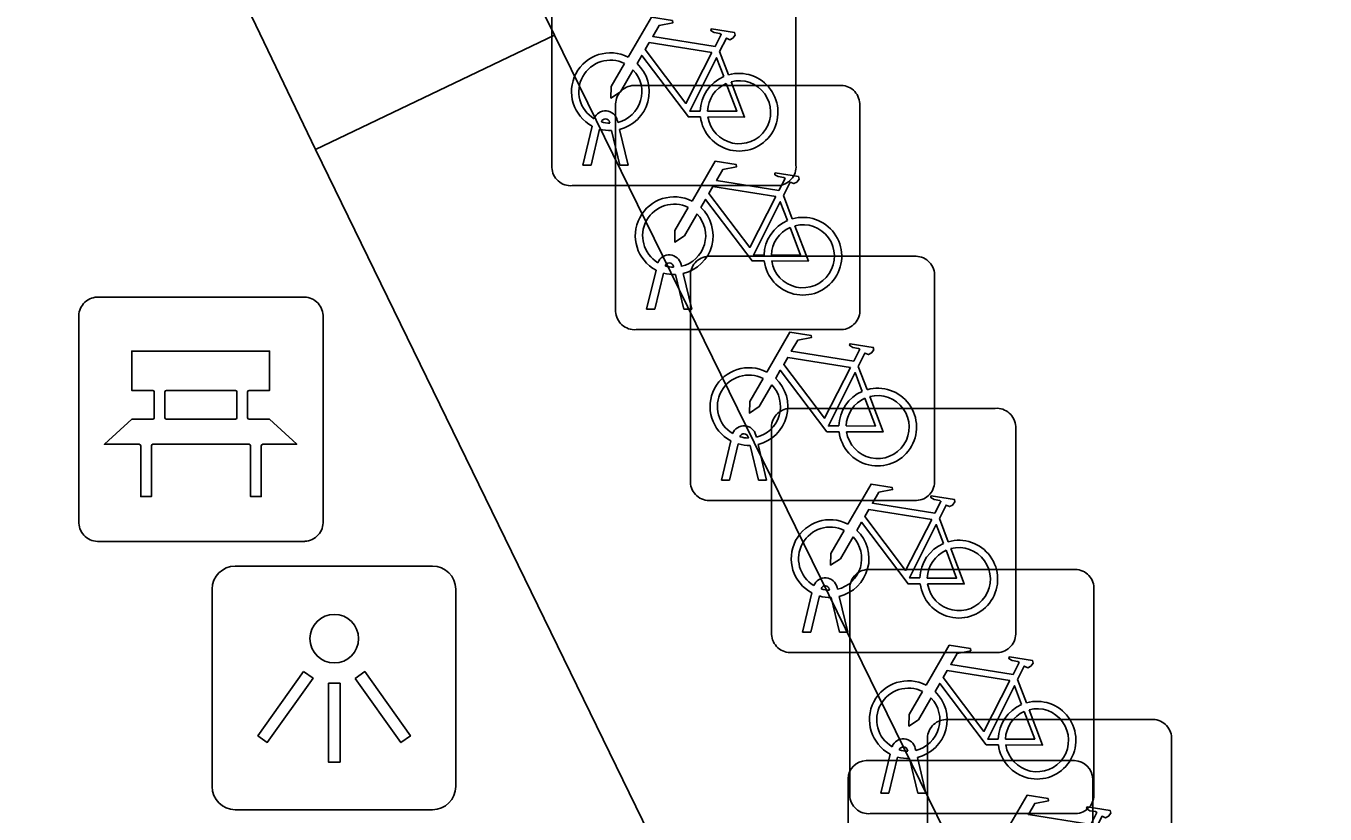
# Model space of a CAD drawing. Extents: x 160457 to 162082, y 388340 to 389736.
# Drawn here: x 161014.97 to 161020.29, y 388888.53 to 388891.75 of the extents above; entities that cross this region are included whole.
import ezdxf

# ---------------------------------------------------------------- set-up
doc = ezdxf.new("R2010")
doc.units = 0
for name, color, linetype in [('IMGEO_Bank', 7, 'Continuous'), ('IMGEO_Fietsenrek', 7, 'Continuous'), ('IMGEO_Kolk', 7, 'Continuous'), ('IMGEO_Lichtpunt', 7, 'Continuous'), ('IMGEO_Voetpad_open', 7, 'Continuous')]:
    doc.layers.add(name, color=color, linetype=linetype)

msp = doc.modelspace()

# ---------------------------------------------------------------- linework, layer by layer
at = {"layer": 'IMGEO_Bank'}
for p, q in [((161015.2609, 388890.6415), (161016.1018, 388890.6415)), ((161016.1018, 388890.6415), (161015.2609, 388890.6415)), ((161015.1865, 388889.7169), (161015.1865, 388890.5578)), ((161015.1865, 388890.5578), (161015.1865, 388889.7169)), ((161016.1855, 388890.5671), (161016.1855, 388889.7262)), ((161016.1855, 388889.7262), (161016.1855, 388890.5671)), ((161015.4951, 388890.1484), (161015.4951, 388890.2536)), ((161015.5387, 388890.2536), (161015.5387, 388890.1484)), ((161015.827, 388890.26), (161015.545, 388890.26)), ((161015.8333, 388890.1484), (161015.8333, 388890.2536)), ((161015.8769, 388890.2536), (161015.8769, 388890.1484)), ((161015.545, 388890.142), (161015.827, 388890.142)), ((161015.8828, 388890.0397), (161015.4897, 388890.0397)), ((161016.1111, 388889.6425), (161015.2702, 388889.6425)), ((161015.2702, 388889.6425), (161016.1111, 388889.6425))]:
    msp.add_line(p, q, dxfattribs=at)
for points in [[(161015.4887, 388890.26), (161015.4026, 388890.26), (161015.4026, 388890.421), (161015.9665, 388890.421), (161015.9665, 388890.26), (161015.8833, 388890.26)], [(161015.4334, 388890.0397), (161015.291, 388890.0397), (161015.4026, 388890.142), (161015.4887, 388890.142)], [(161015.8833, 388890.142), (161015.9665, 388890.142), (161016.0781, 388890.0397), (161015.9391, 388890.0397)], [(161015.4834, 388890.0333), (161015.4834, 388889.8258), (161015.4398, 388889.8258), (161015.4398, 388890.0333)], [(161015.9327, 388890.0333), (161015.9327, 388889.8258), (161015.8891, 388889.8258), (161015.8891, 388890.0333)]]:
    msp.add_lwpolyline(points, dxfattribs=at)
for centre, radius, start, end in [((161015.2642, 388890.5636), 0.0779, 92.4484, 184.2845), ((161015.2642, 388890.5636), 0.0779, 92.4484, 184.2845), ((161016.1076, 388890.5638), 0.0779, 2.4484, 94.2845), ((161016.1076, 388890.5638), 0.0779, 2.4484, 94.2845), ((161015.4884, 388890.2533), 0.00671, 2.8957, 87.1043), ((161015.5454, 388890.2533), 0.00671, 92.8957, 177.1043), ((161015.8266, 388890.2533), 0.00671, 2.8957, 87.1043), ((161015.8836, 388890.2533), 0.00671, 92.8957, 177.1043), ((161015.4884, 388890.1487), 0.00671, 272.8957, 357.1043), ((161015.5454, 388890.1487), 0.00671, 182.8957, 267.1043), ((161015.8266, 388890.1487), 0.00671, 272.8957, 357.1043), ((161015.8836, 388890.1487), 0.00671, 182.8957, 267.1043), ((161015.4331, 388890.033), 0.00671, 2.8957, 87.1043), ((161015.4901, 388890.033), 0.00671, 92.8957, 177.1043), ((161015.8824, 388890.033), 0.00671, 2.8957, 87.1043), ((161015.9394, 388890.033), 0.00671, 92.8957, 177.1043), ((161015.2644, 388889.7202), 0.0779, 182.4484, 274.2845), ((161015.2644, 388889.7202), 0.0779, 182.4484, 274.2845), ((161016.1078, 388889.7204), 0.0779, 272.4484, 4.2845), ((161016.1078, 388889.7204), 0.0779, 272.4484, 4.2845)]:
    msp.add_arc(centre, radius, start, end, dxfattribs=at)
at = {"layer": 'IMGEO_Fietsenrek'}
for p, q in [((161018.1205, 388892.0221), (161018.1205, 388891.1812)), ((161018.1205, 388891.1812), (161018.1205, 388892.0221)), ((161017.1215, 388891.1719), (161017.1215, 388892.0128)), ((161017.1215, 388892.0128), (161017.1215, 388891.1719)), ((161017.8082, 388891.6462), (161017.8445, 388891.551)), ((161017.4569, 388891.5075), (161018.2978, 388891.5075)), ((161018.2978, 388891.5075), (161017.4569, 388891.5075)), ((161018.3815, 388891.4331), (161018.3815, 388890.5922)), ((161018.3815, 388890.5922), (161018.3815, 388891.4331)), ((161017.3825, 388890.5829), (161017.3825, 388891.4238)), ((161017.3825, 388891.4238), (161017.3825, 388890.5829)), ((161017.2485, 388891.1813), (161017.2868, 388891.3413)), ((161017.3172, 388891.3291), (161017.2819, 388891.1813)), ((161017.3589, 388891.3529), (161017.3579, 388891.3572)), ((161017.3896, 388891.3644), (161017.3914, 388891.3565)), ((161017.3984, 388891.3273), (161017.4334, 388891.1813)), ((161017.4, 388891.1813), (161017.3661, 388891.323)), ((161017.2819, 388891.1813), (161017.2485, 388891.1813)), ((161017.4334, 388891.1813), (161017.4, 388891.1813)), ((161018.0461, 388891.0975), (161017.2052, 388891.0975)), ((161017.2052, 388891.0975), (161018.0461, 388891.0975)), ((161018.0692, 388891.0572), (161018.1055, 388890.962)), ((161017.7629, 388890.8085), (161018.6038, 388890.8085)), ((161018.6038, 388890.8085), (161017.7629, 388890.8085)), ((161017.5095, 388890.5923), (161017.5478, 388890.7523)), ((161017.6199, 388890.7639), (161017.6189, 388890.7682)), ((161017.6506, 388890.7754), (161017.6524, 388890.7675)), ((161017.5782, 388890.7401), (161017.5429, 388890.5923)), ((161017.661, 388890.5923), (161017.6271, 388890.734)), ((161017.6594, 388890.7383), (161017.6944, 388890.5923)), ((161017.6885, 388889.8839), (161017.6885, 388890.7248)), ((161017.6885, 388890.7248), (161017.6885, 388889.8839)), ((161018.6875, 388890.7341), (161018.6875, 388889.8932)), ((161018.6875, 388889.8932), (161018.6875, 388890.7341)), ((161017.5429, 388890.5923), (161017.5095, 388890.5923)), ((161017.6944, 388890.5923), (161017.661, 388890.5923)), ((161018.3071, 388890.5085), (161017.4662, 388890.5085)), ((161017.4662, 388890.5085), (161018.3071, 388890.5085)), ((161018.3752, 388890.3582), (161018.4115, 388890.263)), ((161018.0949, 388890.1865), (161018.9358, 388890.1865)), ((161018.9358, 388890.1865), (161018.0949, 388890.1865)), ((161019.0195, 388890.1121), (161019.0195, 388889.2712)), ((161019.0195, 388889.2712), (161019.0195, 388890.1121)), ((161017.8155, 388889.8933), (161017.8538, 388890.0533)), ((161017.9259, 388890.0649), (161017.9249, 388890.0692)), ((161017.9566, 388890.0764), (161017.9584, 388890.0685)), ((161018.0205, 388889.2619), (161018.0205, 388890.1028)), ((161018.0205, 388890.1028), (161018.0205, 388889.2619)), ((161017.8842, 388890.0411), (161017.8489, 388889.8933)), ((161017.967, 388889.8933), (161017.9331, 388890.035)), ((161017.9654, 388890.0393), (161018.0004, 388889.8933)), ((161017.8489, 388889.8933), (161017.8155, 388889.8933)), ((161018.0004, 388889.8933), (161017.967, 388889.8933)), ((161018.6131, 388889.8095), (161017.7722, 388889.8095)), ((161017.7722, 388889.8095), (161018.6131, 388889.8095)), ((161018.7072, 388889.7362), (161018.7435, 388889.641)), ((161018.4149, 388889.5275), (161019.2558, 388889.5275)), ((161019.2558, 388889.5275), (161018.4149, 388889.5275)), ((161018.1475, 388889.2713), (161018.1858, 388889.4313)), ((161018.2162, 388889.4191), (161018.1809, 388889.2713)), ((161018.2579, 388889.4429), (161018.2569, 388889.4472)), ((161018.299, 388889.2713), (161018.2651, 388889.413)), ((161018.2886, 388889.4544), (161018.2904, 388889.4465)), ((161018.2974, 388889.4173), (161018.3324, 388889.2713)), ((161018.3405, 388888.6029), (161018.3405, 388889.4438)), ((161018.3405, 388889.4438), (161018.3405, 388888.6029)), ((161019.3395, 388889.4531), (161019.3395, 388888.6122)), ((161019.3395, 388888.6122), (161019.3395, 388889.4531)), ((161018.1809, 388889.2713), (161018.1475, 388889.2713)), ((161018.3324, 388889.2713), (161018.299, 388889.2713)), ((161018.9451, 388889.1875), (161018.1042, 388889.1875)), ((161018.1042, 388889.1875), (161018.9451, 388889.1875)), ((161019.0272, 388889.0772), (161019.0635, 388888.982)), ((161018.7329, 388888.9135), (161019.5738, 388888.9135)), ((161019.5738, 388888.9135), (161018.7329, 388888.9135)), ((161018.6585, 388887.9889), (161018.6585, 388888.8298)), ((161018.6585, 388888.8298), (161018.6585, 388887.9889)), ((161019.6575, 388888.8391), (161019.6575, 388887.9982)), ((161019.6575, 388887.9982), (161019.6575, 388888.8391)), ((161018.5779, 388888.7839), (161018.5769, 388888.7882)), ((161018.6086, 388888.7954), (161018.6104, 388888.7875)), ((161018.4675, 388888.6123), (161018.5058, 388888.7723)), ((161018.5362, 388888.7601), (161018.5009, 388888.6123)), ((161018.619, 388888.6123), (161018.5851, 388888.754)), ((161018.6174, 388888.7583), (161018.6524, 388888.6123)), ((161018.5009, 388888.6123), (161018.4675, 388888.6123)), ((161018.6524, 388888.6123), (161018.619, 388888.6123)), ((161019.2651, 388888.5285), (161018.4242, 388888.5285)), ((161018.4242, 388888.5285), (161019.2651, 388888.5285))]:
    msp.add_line(p, q, dxfattribs=at)
for points in [[(161017.4341, 388891.6232), (161017.5288, 388891.7867), (161017.615, 388891.7729), (161017.6167, 388891.7642), (161017.5606, 388891.7533), (161017.5344, 388891.708), (161017.7896, 388891.6672)], [(161017.7896, 388891.6672), (161017.8146, 388891.716), (161017.8095, 388891.72), (161017.7863, 388891.7237), (161017.7736, 388891.7312), (161017.7726, 388891.7343), (161017.7748, 388891.7389), (161017.8696, 388891.7238), (161017.8719, 388891.7135), (161017.8625, 388891.7011), (161017.8501, 388891.6947), (161017.8356, 388891.7009), (161017.8082, 388891.6462)], [(161017.7767, 388891.642), (161017.5199, 388891.683), (161017.5032, 388891.6542), (161017.6702, 388891.4339), (161017.7767, 388891.642)], [(161017.4548, 388891.5707), (161017.4032, 388891.4815), (161017.3633, 388891.4555), (161017.3645, 388891.503), (161017.419, 388891.5972)], [(161017.7298, 388891.3785), (161017.6801, 388891.3786), (161017.4894, 388891.6303), (161017.4704, 388891.5975)], [(161017.8247, 388891.544), (161017.7954, 388891.6208), (161017.686, 388891.4027), (161017.7287, 388891.4026)], [(161017.7587, 388891.4025), (161017.8786, 388891.4023), (161017.8354, 388891.5159)], [(161017.8552, 388891.5228), (161017.9102, 388891.3782), (161017.7601, 388891.3785)], [(161017.6951, 388891.0342), (161017.7898, 388891.1977), (161017.876, 388891.1839), (161017.8777, 388891.1752), (161017.8216, 388891.1643), (161017.7954, 388891.119), (161018.0506, 388891.0782)], [(161018.0506, 388891.0782), (161018.0756, 388891.127), (161018.0705, 388891.131), (161018.0473, 388891.1347), (161018.0346, 388891.1422), (161018.0336, 388891.1453), (161018.0358, 388891.1499), (161018.1306, 388891.1348), (161018.1329, 388891.1245), (161018.1235, 388891.1121), (161018.1111, 388891.1057), (161018.0966, 388891.1119), (161018.0692, 388891.0572)], [(161018.0377, 388891.053), (161017.7809, 388891.094), (161017.7642, 388891.0652), (161017.9312, 388890.8449), (161018.0377, 388891.053)], [(161017.7158, 388890.9817), (161017.6642, 388890.8925), (161017.6243, 388890.8665), (161017.6255, 388890.914), (161017.68, 388891.0082)], [(161017.9908, 388890.7895), (161017.9411, 388890.7896), (161017.7504, 388891.0413), (161017.7314, 388891.0085)], [(161018.0857, 388890.955), (161018.0564, 388891.0318), (161017.947, 388890.8137), (161017.9897, 388890.8136)], [(161018.0197, 388890.8135), (161018.1396, 388890.8133), (161018.0964, 388890.9269)], [(161018.1162, 388890.9338), (161018.1712, 388890.7892), (161018.0211, 388890.7895)], [(161018.0011, 388890.3352), (161018.0958, 388890.4987), (161018.182, 388890.4849), (161018.1837, 388890.4762), (161018.1276, 388890.4653), (161018.1014, 388890.42), (161018.3566, 388890.3792)], [(161018.3566, 388890.3792), (161018.3816, 388890.428), (161018.3765, 388890.432), (161018.3533, 388890.4357), (161018.3406, 388890.4432), (161018.3396, 388890.4463), (161018.3418, 388890.4509), (161018.4366, 388890.4358), (161018.4389, 388890.4255), (161018.4295, 388890.4131), (161018.4171, 388890.4067), (161018.4026, 388890.4129), (161018.3752, 388890.3582)], [(161018.3437, 388890.354), (161018.0869, 388890.395), (161018.0702, 388890.3662), (161018.2372, 388890.1459), (161018.3437, 388890.354)], [(161018.2968, 388890.0905), (161018.2471, 388890.0906), (161018.0564, 388890.3423), (161018.0374, 388890.3095)], [(161018.3917, 388890.256), (161018.3624, 388890.3328), (161018.253, 388890.1147), (161018.2957, 388890.1146)], [(161018.0218, 388890.2827), (161017.9702, 388890.1935), (161017.9303, 388890.1675), (161017.9315, 388890.215), (161017.986, 388890.3092)], [(161018.3257, 388890.1145), (161018.4456, 388890.1143), (161018.4024, 388890.2279)], [(161018.4222, 388890.2348), (161018.4772, 388890.0902), (161018.3271, 388890.0905)], [(161018.3331, 388889.7132), (161018.4278, 388889.8767), (161018.514, 388889.8629), (161018.5157, 388889.8542), (161018.4596, 388889.8433), (161018.4334, 388889.798), (161018.6886, 388889.7572)], [(161018.6886, 388889.7572), (161018.7136, 388889.806), (161018.7085, 388889.81), (161018.6853, 388889.8137), (161018.6726, 388889.8212), (161018.6716, 388889.8243), (161018.6738, 388889.8289), (161018.7686, 388889.8138), (161018.7709, 388889.8035), (161018.7615, 388889.7911), (161018.7491, 388889.7847), (161018.7346, 388889.7909), (161018.7072, 388889.7362)], [(161018.6757, 388889.732), (161018.4189, 388889.773), (161018.4022, 388889.7442), (161018.5692, 388889.5239), (161018.6757, 388889.732)], [(161018.3538, 388889.6607), (161018.3022, 388889.5715), (161018.2623, 388889.5455), (161018.2635, 388889.593), (161018.318, 388889.6872)], [(161018.6288, 388889.4685), (161018.5791, 388889.4686), (161018.3884, 388889.7203), (161018.3694, 388889.6875)], [(161018.7237, 388889.634), (161018.6944, 388889.7108), (161018.585, 388889.4927), (161018.6277, 388889.4926)], [(161018.6577, 388889.4925), (161018.7776, 388889.4923), (161018.7344, 388889.6059)], [(161018.7542, 388889.6128), (161018.8092, 388889.4682), (161018.6591, 388889.4685)], [(161018.6531, 388889.0542), (161018.7478, 388889.2177), (161018.834, 388889.2039), (161018.8357, 388889.1952), (161018.7796, 388889.1843), (161018.7534, 388889.139), (161019.0086, 388889.0982)], [(161019.0086, 388889.0982), (161019.0336, 388889.147), (161019.0285, 388889.151), (161019.0053, 388889.1547), (161018.9926, 388889.1622), (161018.9916, 388889.1653), (161018.9938, 388889.1699), (161019.0886, 388889.1548), (161019.0909, 388889.1445), (161019.0815, 388889.1321), (161019.0691, 388889.1257), (161019.0546, 388889.1319), (161019.0272, 388889.0772)], [(161018.9957, 388889.073), (161018.7389, 388889.114), (161018.7222, 388889.0852), (161018.8892, 388888.8649), (161018.9957, 388889.073)], [(161018.9488, 388888.8095), (161018.8991, 388888.8096), (161018.7084, 388889.0613), (161018.6894, 388889.0285)], [(161019.0437, 388888.975), (161019.0144, 388889.0518), (161018.905, 388888.8337), (161018.9477, 388888.8336)], [(161018.6738, 388889.0017), (161018.6222, 388888.9125), (161018.5823, 388888.8865), (161018.5835, 388888.934), (161018.638, 388889.0282)], [(161018.9777, 388888.8335), (161019.0976, 388888.8333), (161019.0544, 388888.9469)], [(161019.0742, 388888.9538), (161019.1292, 388888.8092), (161018.9791, 388888.8095)], [(161018.9711, 388888.4402), (161019.0658, 388888.6037), (161019.152, 388888.5899), (161019.1537, 388888.5812), (161019.0976, 388888.5703), (161019.0714, 388888.525), (161019.3266, 388888.4842)], [(161019.3266, 388888.4842), (161019.3516, 388888.533), (161019.3465, 388888.537), (161019.3233, 388888.5407), (161019.3106, 388888.5482), (161019.3096, 388888.5513), (161019.3118, 388888.5559), (161019.4066, 388888.5408), (161019.4089, 388888.5305), (161019.3995, 388888.5181), (161019.3871, 388888.5117), (161019.3726, 388888.5179), (161019.3452, 388888.4632)]]:
    msp.add_lwpolyline(points, dxfattribs=at)
for centre, radius, start, end in [((161017.3611, 388891.4819), 0.159, 62.6766, 242.1369), ((161017.3611, 388891.4819), 0.129, 63.3192, 238.903), ((161017.3611, 388891.4819), 0.159, 283.5766, 46.6042), ((161017.3611, 388891.4819), 0.129, 283.6043, 43.4302), ((161017.8877, 388891.3979), 0.159, 113.3408, 178.3217), ((161017.8877, 388891.3979), 0.159, 187.0065, 105.7708), ((161017.4602, 388891.4296), 0.0779, 92.4484, 184.2845), ((161017.4602, 388891.4296), 0.0779, 92.4484, 184.2845), ((161017.8877, 388891.3979), 0.129, 113.923, 177.9556), ((161017.8877, 388891.3979), 0.129, 188.6715, 104.5883), ((161018.3036, 388891.4298), 0.0779, 2.4484, 94.2845), ((161018.3036, 388891.4298), 0.0779, 2.4484, 94.2845), ((161017.3409, 388891.3533), 0.0499, 12.8025, 158.6934), ((161017.3611, 388891.4819), 0.159, 253.9967, 271.7867), ((161017.3409, 388891.3533), 0.0174, 12.8025, 163.4502), ((161017.3611, 388891.4819), 0.129, 253.415, 269.0204), ((161017.1994, 388891.1752), 0.0779, 182.4484, 274.2845), ((161017.1994, 388891.1752), 0.0779, 182.4484, 274.2845), ((161018.0428, 388891.1754), 0.0779, 272.4484, 4.2845), ((161018.0428, 388891.1754), 0.0779, 272.4484, 4.2845), ((161017.6221, 388890.8929), 0.159, 62.6766, 242.1369), ((161017.6221, 388890.8929), 0.129, 63.3192, 238.903), ((161017.6221, 388890.8929), 0.159, 283.5766, 46.6042), ((161017.6221, 388890.8929), 0.129, 283.6043, 43.4302), ((161018.1487, 388890.8089), 0.159, 113.3408, 178.3217), ((161018.1487, 388890.8089), 0.159, 187.0065, 105.7708), ((161018.1487, 388890.8089), 0.129, 113.923, 177.9556), ((161018.1487, 388890.8089), 0.129, 188.6715, 104.5883), ((161017.6019, 388890.7643), 0.0499, 12.8025, 158.6934), ((161017.7662, 388890.7306), 0.0779, 92.4484, 184.2845), ((161017.7662, 388890.7306), 0.0779, 92.4484, 184.2845), ((161018.6096, 388890.7308), 0.0779, 2.4484, 94.2845), ((161018.6096, 388890.7308), 0.0779, 2.4484, 94.2845), ((161017.6019, 388890.7643), 0.0174, 12.8025, 163.4502), ((161017.6221, 388890.8929), 0.129, 253.415, 269.0204), ((161017.6221, 388890.8929), 0.159, 253.9967, 271.7867), ((161017.4604, 388890.5862), 0.0779, 182.4484, 274.2845), ((161017.4604, 388890.5862), 0.0779, 182.4484, 274.2845), ((161018.3038, 388890.5864), 0.0779, 272.4484, 4.2845), ((161018.3038, 388890.5864), 0.0779, 272.4484, 4.2845), ((161017.9281, 388890.1939), 0.159, 62.6766, 242.1369), ((161017.9281, 388890.1939), 0.129, 63.3192, 238.903), ((161017.9281, 388890.1939), 0.129, 283.6043, 43.4302), ((161017.9281, 388890.1939), 0.159, 283.5766, 46.6042), ((161018.4547, 388890.1099), 0.159, 187.0065, 105.7708), ((161018.4547, 388890.1099), 0.159, 113.3408, 178.3217), ((161018.4547, 388890.1099), 0.129, 113.923, 177.9556), ((161018.4547, 388890.1099), 0.129, 188.6715, 104.5883), ((161018.0982, 388890.1086), 0.0779, 92.4484, 184.2845), ((161018.0982, 388890.1086), 0.0779, 92.4484, 184.2845), ((161018.9416, 388890.1088), 0.0779, 2.4484, 94.2845), ((161018.9416, 388890.1088), 0.0779, 2.4484, 94.2845), ((161017.9079, 388890.0653), 0.0499, 12.8025, 158.6934), ((161017.9079, 388890.0653), 0.0174, 12.8025, 163.4502), ((161017.9281, 388890.1939), 0.129, 253.415, 269.0204), ((161017.9281, 388890.1939), 0.159, 253.9967, 271.7867), ((161018.6098, 388889.8874), 0.0779, 272.4484, 4.2845), ((161018.6098, 388889.8874), 0.0779, 272.4484, 4.2845), ((161017.7664, 388889.8872), 0.0779, 182.4484, 274.2845), ((161017.7664, 388889.8872), 0.0779, 182.4484, 274.2845), ((161018.2601, 388889.5719), 0.159, 62.6766, 242.1369), ((161018.2601, 388889.5719), 0.129, 63.3192, 238.903), ((161018.2601, 388889.5719), 0.159, 283.5766, 46.6042), ((161018.2601, 388889.5719), 0.129, 283.6043, 43.4302), ((161018.7867, 388889.4879), 0.159, 113.3408, 178.3217), ((161018.7867, 388889.4879), 0.159, 187.0065, 105.7708), ((161018.7867, 388889.4879), 0.129, 113.923, 177.9556), ((161018.7867, 388889.4879), 0.129, 188.6715, 104.5883), ((161018.4182, 388889.4496), 0.0779, 92.4484, 184.2845), ((161018.4182, 388889.4496), 0.0779, 92.4484, 184.2845), ((161019.2616, 388889.4498), 0.0779, 2.4484, 94.2845), ((161019.2616, 388889.4498), 0.0779, 2.4484, 94.2845), ((161018.2399, 388889.4433), 0.0499, 12.8025, 158.6934), ((161018.2601, 388889.5719), 0.159, 253.9967, 271.7867), ((161018.2399, 388889.4433), 0.0174, 12.8025, 163.4502), ((161018.2601, 388889.5719), 0.129, 253.415, 269.0204), ((161018.0984, 388889.2652), 0.0779, 182.4484, 274.2845), ((161018.0984, 388889.2652), 0.0779, 182.4484, 274.2845), ((161018.9418, 388889.2654), 0.0779, 272.4484, 4.2845), ((161018.9418, 388889.2654), 0.0779, 272.4484, 4.2845), ((161018.5801, 388888.9129), 0.159, 62.6766, 242.1369), ((161018.5801, 388888.9129), 0.129, 63.3192, 238.903), ((161018.5801, 388888.9129), 0.129, 283.6043, 43.4302), ((161018.5801, 388888.9129), 0.159, 283.5766, 46.6042), ((161019.1067, 388888.8289), 0.159, 187.0065, 105.7708), ((161019.1067, 388888.8289), 0.159, 113.3408, 178.3217), ((161019.1067, 388888.8289), 0.129, 113.923, 177.9556), ((161019.1067, 388888.8289), 0.129, 188.6715, 104.5883), ((161018.7362, 388888.8356), 0.0779, 92.4484, 184.2845), ((161018.7362, 388888.8356), 0.0779, 92.4484, 184.2845), ((161019.5796, 388888.8358), 0.0779, 2.4484, 94.2845), ((161019.5796, 388888.8358), 0.0779, 2.4484, 94.2845), ((161018.5599, 388888.7843), 0.0499, 12.8025, 158.6934), ((161018.5599, 388888.7843), 0.0174, 12.8025, 163.4502), ((161018.5801, 388888.9129), 0.129, 253.415, 269.0204), ((161018.5801, 388888.9129), 0.159, 253.9967, 271.7867), ((161018.4184, 388888.6062), 0.0779, 182.4484, 274.2845), ((161018.4184, 388888.6062), 0.0779, 182.4484, 274.2845), ((161019.2618, 388888.6064), 0.0779, 272.4484, 4.2845), ((161019.2618, 388888.6064), 0.0779, 272.4484, 4.2845)]:
    msp.add_arc(centre, radius, start, end, dxfattribs=at)
at = {"layer": 'IMGEO_Kolk'}
for p, q in [((161018.4079, 388888.7455), (161019.2601, 388888.7455)), ((161018.3335, 388887.8189), (161018.3335, 388888.6711)), ((161019.3345, 388888.6711), (161019.3345, 388887.8189))]:
    msp.add_line(p, q, dxfattribs=at)
for points in [[(161018.4079, 388888.7455), (161019.2601, 388888.7455)], [(161018.3335, 388887.8189), (161018.3335, 388888.6711)], [(161019.3345, 388888.6711), (161019.3345, 388887.8189)]]:
    msp.add_lwpolyline(points, dxfattribs=at)
for centre, start, end in [((161018.41, 388888.669), 91.552, 178.448), ((161018.41, 388888.669), 91.552, 178.448), ((161019.258, 388888.669), 1.552, 88.448), ((161019.258, 388888.669), 1.552, 88.448)]:
    msp.add_arc(centre, 0.0765, start, end, dxfattribs=at)
at = {"layer": 'IMGEO_Lichtpunt'}
for p, q in [((161016.6336, 388889.5411), (161015.8265, 388889.5411)), ((161016.6336, 388889.5411), (161015.8265, 388889.5411)), ((161015.7318, 388889.4465), (161015.7318, 388888.6393)), ((161015.7318, 388889.4465), (161015.7318, 388888.6393)), ((161016.7283, 388888.6393), (161016.7283, 388889.4465)), ((161016.7283, 388888.6393), (161016.7283, 388889.4465)), ((161015.8265, 388888.5447), (161016.6336, 388888.5447)), ((161015.8265, 388888.5447), (161016.6336, 388888.5447))]:
    msp.add_line(p, q, dxfattribs=at)
for points in [[(161016.1062, 388889.1098), (161016.1447, 388889.0823), (161015.9574, 388888.8199), (161015.9189, 388888.8474), (161016.1062, 388889.1098)], [(161016.3176, 388889.0821), (161016.3562, 388889.1095), (161016.5429, 388888.8466), (161016.5043, 388888.8192), (161016.3176, 388889.0821)], [(161016.2077, 388889.0621), (161016.255, 388889.0621), (161016.255, 388888.7397), (161016.2077, 388888.7397), (161016.2077, 388889.0621)]]:
    msp.add_lwpolyline(points, dxfattribs=at)
msp.add_circle((161016.2314, 388889.2444), 0.0994, dxfattribs=at)
for centre, start, end in [((161015.8265, 388889.4465), 90, 180), ((161015.8265, 388889.4465), 90, 180), ((161016.6336, 388889.4465), 0, 90), ((161016.6336, 388889.4465), 0, 90), ((161015.8265, 388888.6393), 180, 270), ((161015.8265, 388888.6393), 180, 270), ((161016.6336, 388888.6393), 270, 0), ((161016.6336, 388888.6393), 270, 360)]:
    msp.add_arc(centre, 0.0946, start, end, dxfattribs=at)
at = {"layer": 'IMGEO_Voetpad_open'}
for points in [[(161014.199, 388897.674), (161017.132, 388891.713)], [(161016.155, 388891.246), (161015.666, 388892.264), (161013.227, 388897.198)], [(161016.155, 388891.246), (161017.132, 388891.713)], [(161017.132, 388891.713), (161018.833, 388888.244), (161020.285, 388885.239)], [(161019.311, 388884.774), (161016.155, 388891.246)]]:
    msp.add_lwpolyline(points, dxfattribs=at)

doc.saveas('drawing.dxf')
